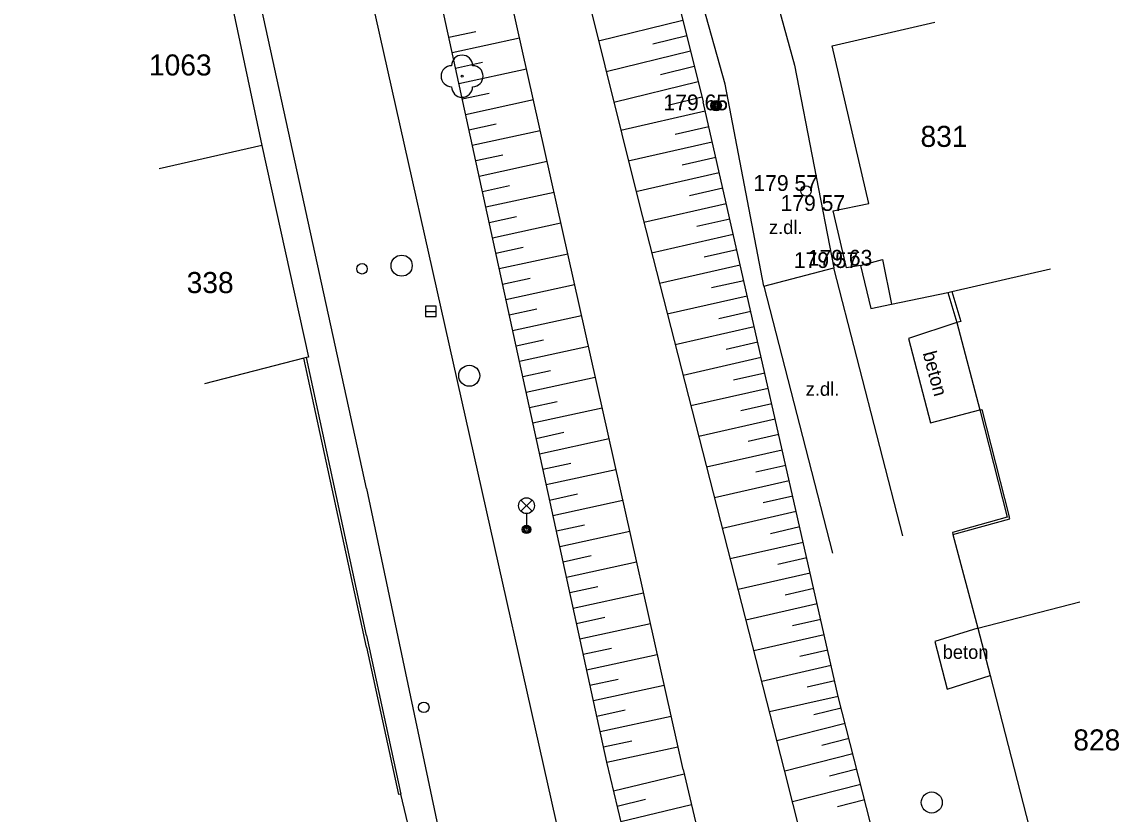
# Model space of a CAD drawing. Extents: x -539515 to -538098, y -1182060 to -1180157.
# Drawn here: x -539078.9 to -539026.8, y -1180392.6 to -1180355 of the extents above; entities that cross this region are included whole.
import ezdxf

# ---------------------------------------------------------------- set-up
doc = ezdxf.new("R2010")
doc.units = 0
for name, color, linetype in [('Vrstva 1', 7, 'Continuous'), ('Vrstva 11', 7, 'Continuous'), ('Vrstva 14', 7, 'Continuous'), ('Vrstva 22', 7, 'Continuous'), ('Vrstva 25', 7, 'Continuous'), ('Vrstva 27', 7, 'Continuous'), ('Vrstva 28', 7, 'Continuous'), ('Vrstva 29', 7, 'Continuous'), ('Vrstva 31', 7, 'Continuous'), ('Vrstva 33', 7, 'Continuous'), ('Vrstva 40', 7, 'Continuous'), ('Vrstva 47', 7, 'Continuous'), ('Vrstva 68', 7, 'Continuous'), ('Vrstva 88', 7, 'Continuous')]:
    doc.layers.add(name, color=color, linetype=linetype)

msp = doc.modelspace()

# ---------------------------------------------------------------- linework, layer by layer
at = {"layer": 'Vrstva 1'}
for p, q in [((-539069.49, -1180351.3), (-539067.47, -1180360.88)), ((-539040.39, -1180356.141), (-539035.52, -1180355.008)), ((-539038.65, -1180363.62), (-539040.39, -1180356.14)), ((-539067.47, -1180360.88), (-539072.35, -1180361.977)), ((-539067.47, -1180360.88), (-539065.26, -1180370.92)), ((-539040.34, -1180363.98), (-539038.65, -1180363.62)), ((-539039.71, -1180366.69), (-539040.34, -1180363.98)), ((-539039.05, -1180366.578), (-539038, -1180366.289)), ((-539038, -1180366.289), (-539037.566, -1180368.406)), ((-539039.05, -1180366.58), (-539039.71, -1180366.69)), ((-539039.05, -1180366.578), (-539038.56, -1180368.609)), ((-539034.706, -1180367.814), (-539030.03, -1180366.727)), ((-539037.566, -1180368.406), (-539034.9, -1180367.859)), ((-539034.9, -1180367.859), (-539034.706, -1180367.814)), ((-539038.56, -1180368.609), (-539037.566, -1180368.406)), ((-539065.467, -1180370.975), (-539070.194, -1180372.188)), ((-539065.35, -1180370.95), (-539065.467, -1180370.975)), ((-539065.26, -1180370.92), (-539065.35, -1180370.95)), ((-539033.47, -1180383.8), (-539028.629, -1180382.547)), ((-539033.47, -1180383.8), (-539032.888, -1180386.055)), ((-539032.888, -1180386.055), (-539030.38, -1180395.77))]:
    msp.add_line(p, q, dxfattribs=at)
at = {"layer": 'Vrstva 11'}
for p, q in [((-539034.47, -1180369.281), (-539033.38, -1180373.43)), ((-539060.19, -1180394.55), (-539060.87, -1180391.68))]:
    msp.add_line(p, q, dxfattribs=at)
msp.add_lwpolyline([(-539034.68, -1180379.25), (-539034.655, -1180379.345), (-539033.47, -1180383.8)], dxfattribs=at)
at = {"layer": 'Vrstva 22'}
msp.add_circle((-539057.96, -1180357.58), 0.05, dxfattribs=at)
for centre, start, end in [((-539057.96, -1180357.08), 0, 180), ((-539058.46, -1180357.58), 90, 270), ((-539057.46, -1180357.58), 270, 90), ((-539057.96, -1180358.08), 180, 0)]:
    msp.add_arc(centre, 0.5, start, end, dxfattribs=at)
at = {"layer": 'Vrstva 25'}
for radius in [0.25, 0.2, 0.15, 0.1, 0.05]:
    msp.add_circle((-539045.9, -1180358.98), radius, dxfattribs=at)
at = {"layer": 'Vrstva 27'}
for p, q in [((-539047.477, -1180354.929), (-539051.484, -1180355.92)), ((-539058.592, -1180355.73), (-539057.313, -1180355.451)), ((-539058.433, -1180356.462), (-539055.231, -1180355.765)), ((-539047.297, -1180355.657), (-539048.899, -1180356.053)), ((-539047.117, -1180356.385), (-539051.122, -1180357.376)), ((-539058.273, -1180357.195), (-539056.991, -1180356.916)), ((-539046.936, -1180357.113), (-539048.538, -1180357.509)), ((-539058.113, -1180357.928), (-539054.904, -1180357.229)), ((-539046.756, -1180357.841), (-539050.76, -1180358.831)), ((-539057.954, -1180358.661), (-539056.668, -1180358.381)), ((-539057.794, -1180359.394), (-539054.577, -1180358.693)), ((-539046.576, -1180358.569), (-539048.177, -1180358.965)), ((-539046.417, -1180359.248), (-539050.43, -1180360.16)), ((-539057.635, -1180360.127), (-539056.346, -1180359.846)), ((-539057.475, -1180360.859), (-539054.25, -1180360.157)), ((-539046.251, -1180359.979), (-539047.85, -1180360.343)), ((-539046.085, -1180360.711), (-539050.068, -1180361.616)), ((-539057.315, -1180361.592), (-539056.024, -1180361.311)), ((-539057.156, -1180362.325), (-539053.923, -1180361.621)), ((-539045.919, -1180361.442), (-539047.506, -1180361.803)), ((-539045.752, -1180362.173), (-539049.706, -1180363.072)), ((-539056.996, -1180363.058), (-539055.702, -1180362.776)), ((-539056.836, -1180363.791), (-539053.596, -1180363.085)), ((-539045.586, -1180362.905), (-539047.161, -1180363.263)), ((-539045.42, -1180363.636), (-539049.336, -1180364.526)), ((-539056.677, -1180364.523), (-539055.379, -1180364.241)), ((-539045.254, -1180364.367), (-539046.812, -1180364.722)), ((-539056.517, -1180365.256), (-539053.269, -1180364.549)), ((-539045.087, -1180365.099), (-539048.963, -1180365.98)), ((-539056.358, -1180365.989), (-539055.057, -1180365.706)), ((-539056.198, -1180366.722), (-539052.943, -1180366.013)), ((-539044.921, -1180365.83), (-539046.463, -1180366.181)), ((-539044.755, -1180366.561), (-539048.589, -1180367.433)), ((-539056.038, -1180367.455), (-539054.735, -1180367.171)), ((-539055.879, -1180368.188), (-539052.616, -1180367.477)), ((-539044.589, -1180367.293), (-539046.114, -1180367.64)), ((-539044.422, -1180368.024), (-539048.216, -1180368.886)), ((-539059.69, -1180368.75), (-539059.19, -1180368.75)), ((-539055.719, -1180368.92), (-539054.412, -1180368.636)), ((-539055.559, -1180369.653), (-539052.289, -1180368.941)), ((-539044.256, -1180368.755), (-539045.765, -1180369.099)), ((-539044.09, -1180369.487), (-539047.842, -1180370.34)), ((-539055.4, -1180370.386), (-539054.09, -1180370.101)), ((-539055.24, -1180371.119), (-539051.962, -1180370.404)), ((-539043.924, -1180370.218), (-539045.417, -1180370.557)), ((-539043.757, -1180370.949), (-539047.469, -1180371.793)), ((-539055.081, -1180371.852), (-539053.768, -1180371.566)), ((-539043.591, -1180371.681), (-539045.068, -1180372.016)), ((-539054.921, -1180372.584), (-539051.635, -1180371.869)), ((-539043.425, -1180372.412), (-539047.096, -1180373.246)), ((-539054.761, -1180373.317), (-539053.445, -1180373.031)), ((-539043.259, -1180373.144), (-539044.719, -1180373.475)), ((-539054.602, -1180374.05), (-539051.308, -1180373.333)), ((-539043.092, -1180373.875), (-539046.722, -1180374.7)), ((-539054.442, -1180374.783), (-539053.123, -1180374.496)), ((-539054.282, -1180375.516), (-539050.981, -1180374.796)), ((-539042.926, -1180374.606), (-539044.37, -1180374.934)), ((-539042.76, -1180375.338), (-539046.349, -1180376.153)), ((-539054.123, -1180376.248), (-539052.801, -1180375.961)), ((-539053.963, -1180376.981), (-539050.654, -1180376.261)), ((-539042.594, -1180376.069), (-539044.021, -1180376.393)), ((-539042.427, -1180376.8), (-539045.975, -1180377.606)), ((-539053.804, -1180377.714), (-539052.479, -1180377.425)), ((-539053.644, -1180378.447), (-539050.328, -1180377.725)), ((-539042.261, -1180377.532), (-539043.672, -1180377.852)), ((-539042.095, -1180378.263), (-539045.602, -1180379.06)), ((-539053.484, -1180379.18), (-539052.156, -1180378.89)), ((-539041.929, -1180378.994), (-539043.323, -1180379.311)), ((-539053.325, -1180379.913), (-539050.001, -1180379.188)), ((-539041.762, -1180379.726), (-539045.228, -1180380.513)), ((-539053.165, -1180380.645), (-539051.834, -1180380.355)), ((-539041.596, -1180380.457), (-539042.974, -1180380.77)), ((-539053.005, -1180381.378), (-539049.674, -1180380.653)), ((-539041.43, -1180381.188), (-539044.855, -1180381.967)), ((-539052.846, -1180382.111), (-539051.512, -1180381.82)), ((-539052.686, -1180382.844), (-539049.347, -1180382.116)), ((-539041.264, -1180381.92), (-539042.625, -1180382.229)), ((-539041.097, -1180382.651), (-539044.481, -1180383.42)), ((-539052.527, -1180383.577), (-539051.189, -1180383.285)), ((-539052.367, -1180384.309), (-539049.02, -1180383.58)), ((-539040.931, -1180383.382), (-539042.277, -1180383.688)), ((-539040.765, -1180384.114), (-539044.108, -1180384.874)), ((-539052.207, -1180385.042), (-539050.867, -1180384.75)), ((-539052.048, -1180385.775), (-539048.693, -1180385.044)), ((-539040.599, -1180384.845), (-539041.928, -1180385.147)), ((-539040.432, -1180385.576), (-539043.734, -1180386.327)), ((-539051.888, -1180386.508), (-539050.545, -1180386.215)), ((-539040.266, -1180386.308), (-539041.579, -1180386.606)), ((-539051.728, -1180387.241), (-539048.366, -1180386.508)), ((-539040.1, -1180387.039), (-539043.361, -1180387.78)), ((-539051.569, -1180387.974), (-539050.223, -1180387.68)), ((-539039.958, -1180387.594), (-539041.254, -1180387.924)), ((-539051.409, -1180388.706), (-539048.039, -1180387.973)), ((-539039.773, -1180388.321), (-539043.01, -1180389.147)), ((-539051.25, -1180389.439), (-539049.9, -1180389.145)), ((-539051.09, -1180390.17), (-539047.713, -1180389.436)), ((-539039.587, -1180389.047), (-539040.882, -1180389.378)), ((-539039.402, -1180389.774), (-539042.637, -1180390.599)), ((-539039.217, -1180390.501), (-539040.512, -1180390.831)), ((-539050.768, -1180391.52), (-539047.423, -1180390.72)), ((-539039.031, -1180391.227), (-539042.272, -1180392.055)), ((-539050.593, -1180392.25), (-539049.255, -1180391.93)), ((-539038.846, -1180391.954), (-539040.143, -1180392.285)), ((-539050.419, -1180392.979), (-539047.072, -1180392.179))]:
    msp.add_line(p, q, dxfattribs=at)
msp.add_lwpolyline([(-539059.69, -1180369), (-539059.19, -1180369), (-539059.19, -1180368.5), (-539059.69, -1180368.5)], close=True, dxfattribs=at)
for centre in [(-539060.83, -1180366.58), (-539057.62, -1180371.81), (-539035.66, -1180392.08)]:
    msp.add_circle(centre, 0.5, dxfattribs=at)
at = {"layer": 'Vrstva 28'}
for centre in [(-539041.63, -1180363.031), (-539062.71, -1180366.73)]:
    msp.add_circle(centre, 0.25, dxfattribs=at)
at = {"layer": 'Vrstva 29'}
for p, q in [((-539049.55, -1180363.58), (-539059.971, -1180321.781)), ((-539053.96, -1180328.72), (-539046.52, -1180358.8)), ((-539051.09, -1180390.17), (-539061.2, -1180343.76)), ((-539047.47, -1180390.52), (-539057.8, -1180344.26)), ((-539040.1, -1180387.04), (-539046.52, -1180358.8)), ((-539042.65, -1180390.55), (-539049.55, -1180363.58)), ((-539030.5, -1180424.66), (-539040.1, -1180387.04)), ((-539047.28, -1180406.11), (-539051.09, -1180390.17)), ((-539047.47, -1180390.52), (-539038.039, -1180429.719)), ((-539033.18, -1180428.359), (-539042.65, -1180390.55))]:
    msp.add_line(p, q, dxfattribs=at)
at = {"layer": 'Vrstva 31'}
msp.add_circle((-539059.78, -1180387.56), 0.25, dxfattribs=at)
at = {"layer": 'Vrstva 33'}
for p, q in [((-539055.165, -1180378.249), (-539054.635, -1180377.719)), ((-539055.165, -1180377.719), (-539054.635, -1180378.249)), ((-539054.9, -1180378.359), (-539054.9, -1180379.109))]:
    msp.add_line(p, q, dxfattribs=at)
for centre, radius in [((-539054.9, -1180377.984), 0.375), ((-539054.9, -1180379.109), 0.2), ((-539054.9, -1180379.109), 0.145), ((-539054.9, -1180379.109), 0.0876)]:
    msp.add_circle(centre, radius, dxfattribs=at)
at = {"layer": 'Vrstva 68'}
for p, q in [((-539034.9, -1180367.859), (-539034.47, -1180369.281)), ((-539034.706, -1180367.814), (-539034.279, -1180369.227)), ((-539034.279, -1180369.227), (-539034.47, -1180369.281)), ((-539062.5, -1180384.703), (-539065.467, -1180370.975)), ((-539062.5, -1180384.141), (-539065.35, -1180370.95)), ((-539033.38, -1180373.43), (-539033.283, -1180373.406)), ((-539033.38, -1180373.43), (-539032.08, -1180378.531)), ((-539033.283, -1180373.406), (-539031.983, -1180378.508)), ((-539031.958, -1180378.602), (-539031.983, -1180378.508)), ((-539032.08, -1180378.531), (-539034.68, -1180379.25)), ((-539034.655, -1180379.345), (-539031.958, -1180378.602)), ((-539062.5, -1180384.141), (-539060.87, -1180391.68)), ((-539062.5, -1180384.703), (-539060.987, -1180391.703)), ((-539060.87, -1180391.68), (-539060.987, -1180391.703))]:
    msp.add_line(p, q, dxfattribs=at)
at = {"layer": 'Vrstva 88'}
for p, q in [((-539062.5, -1180377.164), (-539078.858, -1180302.372)), ((-539045.47, -1180357.96), (-539048.05, -1180348.73)), ((-539044.46, -1180348.86), (-539042.17, -1180357.06)), ((-539062.5, -1180352.828), (-539050.3, -1180407.31)), ((-539042.17, -1180357.06), (-539040.31, -1180366.68)), ((-539043.63, -1180367.55), (-539045.47, -1180357.96)), ((-539043.63, -1180367.55), (-539040.31, -1180366.68)), ((-539037.03, -1180379.42), (-539040.31, -1180366.68)), ((-539043.63, -1180367.55), (-539040.38, -1180380.24)), ((-539034.47, -1180369.281), (-539036.77, -1180370.039)), ((-539036.77, -1180370.039), (-539035.72, -1180374.039)), ((-539035.72, -1180374.039), (-539033.38, -1180373.43)), ((-539062.5, -1180377.164), (-539055.566, -1180409.991)), ((-539033.47, -1180383.8), (-539035.52, -1180384.44)), ((-539035.52, -1180384.44), (-539034.93, -1180386.7)), ((-539034.93, -1180386.7), (-539032.888, -1180386.055))]:
    msp.add_line(p, q, dxfattribs=at)

# ---------------------------------------------------------------- texts
at = {"layer": 'Vrstva 14'}
for s, p in [('179 65 ', (-539048.4, -1180359.2)), ('179 57 ', (-539044.13, -1180363.03)), ('179 57 ', (-539042.84, -1180363.98)), ('179 57 ', (-539042.21, -1180366.69)), ('179 63 ', (-539041.55, -1180366.58))]:
    msp.add_text(s, height=0.75, dxfattribs=at).set_placement(p)
at = {"layer": 'Vrstva 40'}
for s, p in [('z.dl.', (-539043.39, -1180365.078)), ('z.dl.', (-539041.647, -1180372.762)), ('beton', (-539035.143, -1180385.258))]:
    msp.add_text(s, height=0.65, dxfattribs=at).set_placement(p)
msp.add_text('beton', height=0.65, rotation=285, dxfattribs=at).set_placement((-539036.096, -1180370.734))
at = {"layer": 'Vrstva 47'}
for s, p in [('1063', (-539072.826, -1180357.547)), ('831', (-539036.194, -1180360.938)), ('338', (-539071.037, -1180367.883)), ('828', (-539028.941, -1180389.609))]:
    msp.add_text(s, height=1, dxfattribs=at).set_placement(p)

doc.saveas('drawing.dxf')
